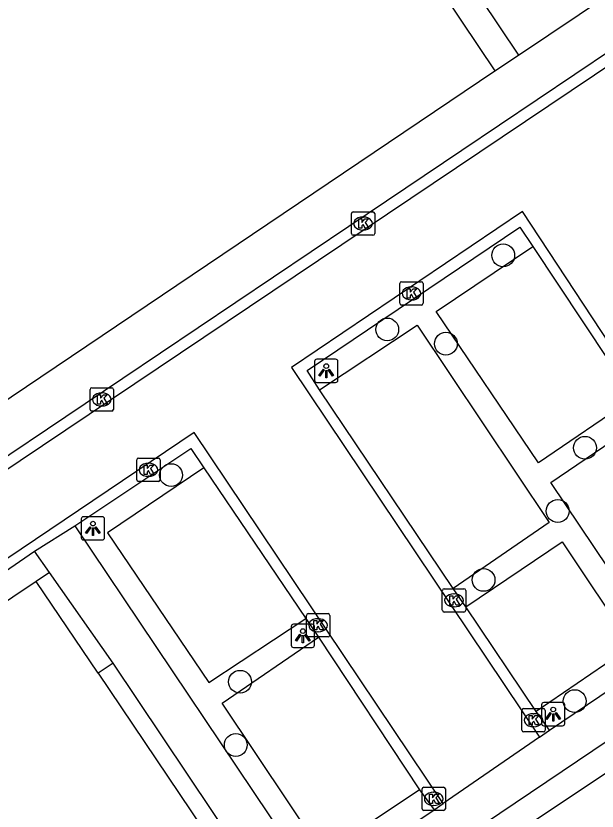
# Model space of a CAD drawing. Extents: x 158797 to 159887, y 384318 to 385255.
# Drawn here: x 159093.85 to 159118.77, y 384642.27 to 384676.36 of the extents above; entities that cross this region are included whole.
import ezdxf

# ---------------------------------------------------------------- set-up
doc = ezdxf.new("R2010")
doc.units = 0
for name, color, linetype in [('IMGEO_Boom', 7, 'Continuous'), ('IMGEO_Kolk', 7, 'Continuous'), ('IMGEO_Lichtpunt', 7, 'Continuous'), ('IMGEO_Pand', 7, 'Continuous'), ('IMGEO_Parkeervlak_open', 7, 'Continuous'), ('IMGEO_Rijbaan_lokaal_open', 7, 'Continuous'), ('IMGEO_Voetpad_halfverhard', 7, 'Continuous'), ('IMGEO_Voetpad_open', 7, 'Continuous')]:
    doc.layers.add(name, color=color, linetype=linetype)

msp = doc.modelspace()

# ---------------------------------------------------------------- linework, layer by layer
at = {"layer": 'IMGEO_Boom'}
for centre in [(159114.743, 384666.095), (159109.771, 384662.916), (159112.284, 384662.306), (159118.249, 384657.843), (159100.502, 384656.673), (159117.081, 384655.131), (159113.899, 384652.179), (159103.46, 384647.812), (159117.809, 384646.98), (159103.275, 384645.1)]:
    msp.add_circle(centre, 0.489, dxfattribs=at)
at = {"layer": 'IMGEO_Kolk'}
for p, q in [((159108.233, 384667.031), (159108.233, 384667.883)), ((159108.308, 384667.957), (159109.16, 384667.957)), ((159109.234, 384667.883), (159109.234, 384667.031)), ((159108.721, 384667.737), (159108.746, 384667.737)), ((159108.744, 384667.177), (159108.719, 384667.177)), ((159109.16, 384666.957), (159108.308, 384666.957)), ((159110.307, 384664.039), (159110.307, 384664.891)), ((159110.382, 384664.965), (159111.234, 384664.965)), ((159111.308, 384664.891), (159111.308, 384664.039)), ((159110.795, 384664.745), (159110.82, 384664.745)), ((159110.818, 384664.185), (159110.793, 384664.185)), ((159111.234, 384663.965), (159110.382, 384663.965)), ((159097.029, 384659.492), (159097.029, 384660.344)), ((159097.104, 384660.418), (159097.956, 384660.418)), ((159098.03, 384660.344), (159098.03, 384659.492)), ((159097.517, 384660.198), (159097.542, 384660.198)), ((159097.956, 384659.418), (159097.104, 384659.418)), ((159097.54, 384659.638), (159097.515, 384659.638)), ((159099.031, 384656.474), (159099.031, 384657.326)), ((159099.106, 384657.4), (159099.958, 384657.4)), ((159100.032, 384657.326), (159100.032, 384656.474)), ((159099.519, 384657.18), (159099.544, 384657.18)), ((159099.542, 384656.62), (159099.517, 384656.62)), ((159099.958, 384656.4), (159099.106, 384656.4)), ((159112.133, 384650.876), (159112.133, 384651.728)), ((159112.208, 384651.802), (159113.06, 384651.802)), ((159112.621, 384651.582), (159112.646, 384651.582)), ((159113.134, 384651.728), (159113.134, 384650.876)), ((159113.06, 384650.802), (159112.208, 384650.802)), ((159112.644, 384651.022), (159112.619, 384651.022)), ((159106.305, 384649.807), (159106.305, 384650.659)), ((159106.38, 384650.733), (159107.232, 384650.733)), ((159106.793, 384650.513), (159106.818, 384650.513)), ((159107.306, 384650.659), (159107.306, 384649.807)), ((159106.816, 384649.953), (159106.791, 384649.953)), ((159107.232, 384649.733), (159106.38, 384649.733)), ((159115.542, 384645.734), (159115.542, 384646.586)), ((159115.617, 384646.66), (159116.469, 384646.66)), ((159116.03, 384646.44), (159116.055, 384646.44)), ((159116.543, 384646.586), (159116.543, 384645.734)), ((159116.053, 384645.88), (159116.028, 384645.88)), ((159116.469, 384645.66), (159115.617, 384645.66)), ((159111.337, 384643.291), (159112.189, 384643.291)), ((159111.262, 384642.365), (159111.262, 384643.217)), ((159111.75, 384643.071), (159111.775, 384643.071)), ((159112.263, 384643.217), (159112.263, 384642.365)), ((159112.189, 384642.291), (159111.337, 384642.291)), ((159111.773, 384642.511), (159111.748, 384642.511))]:
    msp.add_line(p, q, dxfattribs=at)
for points in [[(159108.233, 384667.031), (159108.233, 384667.883)], [(159108.308, 384667.957), (159109.16, 384667.957)], [(159109.234, 384667.883), (159109.234, 384667.031)], [(159108.554, 384667.657), (159108.677, 384667.657), (159108.677, 384667.506), (159108.807, 384667.657), (159108.971, 384667.657), (159108.825, 384667.506), (159108.978, 384667.257), (159108.826, 384667.257), (159108.741, 384667.421), (159108.677, 384667.354), (159108.677, 384667.257), (159108.554, 384667.257), (159108.554, 384667.657)], [(159109.16, 384666.957), (159108.308, 384666.957)], [(159110.307, 384664.039), (159110.307, 384664.891)], [(159110.382, 384664.965), (159111.234, 384664.965)], [(159111.308, 384664.891), (159111.308, 384664.039)], [(159110.628, 384664.665), (159110.751, 384664.665), (159110.751, 384664.514), (159110.881, 384664.665), (159111.045, 384664.665), (159110.899, 384664.514), (159111.052, 384664.265), (159110.9, 384664.265), (159110.815, 384664.429), (159110.751, 384664.362), (159110.751, 384664.265), (159110.628, 384664.265), (159110.628, 384664.665)], [(159111.234, 384663.965), (159110.382, 384663.965)], [(159097.029, 384659.492), (159097.029, 384660.344)], [(159097.104, 384660.418), (159097.956, 384660.418)], [(159098.03, 384660.344), (159098.03, 384659.492)], [(159097.35, 384660.118), (159097.473, 384660.118), (159097.473, 384659.967), (159097.603, 384660.118), (159097.767, 384660.118), (159097.621, 384659.967), (159097.774, 384659.718), (159097.622, 384659.718), (159097.537, 384659.882), (159097.473, 384659.815), (159097.473, 384659.718), (159097.35, 384659.718), (159097.35, 384660.118)], [(159097.956, 384659.418), (159097.104, 384659.418)], [(159099.031, 384656.474), (159099.031, 384657.326)], [(159099.106, 384657.4), (159099.958, 384657.4)], [(159100.032, 384657.326), (159100.032, 384656.474)], [(159099.352, 384657.1), (159099.475, 384657.1), (159099.475, 384656.949), (159099.605, 384657.1), (159099.769, 384657.1), (159099.623, 384656.949), (159099.776, 384656.7), (159099.624, 384656.7), (159099.539, 384656.864), (159099.475, 384656.797), (159099.475, 384656.7), (159099.352, 384656.7), (159099.352, 384657.1)], [(159099.958, 384656.4), (159099.106, 384656.4)], [(159112.133, 384650.876), (159112.133, 384651.728)], [(159112.208, 384651.802), (159113.06, 384651.802)], [(159112.454, 384651.502), (159112.577, 384651.502), (159112.577, 384651.351), (159112.707, 384651.502), (159112.871, 384651.502), (159112.725, 384651.351), (159112.878, 384651.102), (159112.726, 384651.102), (159112.641, 384651.266), (159112.577, 384651.199), (159112.577, 384651.102), (159112.454, 384651.102), (159112.454, 384651.502)], [(159113.134, 384651.728), (159113.134, 384650.876)], [(159113.06, 384650.802), (159112.208, 384650.802)], [(159106.305, 384649.807), (159106.305, 384650.659)], [(159106.38, 384650.733), (159107.232, 384650.733)], [(159107.306, 384650.659), (159107.306, 384649.807)], [(159106.626, 384650.433), (159106.749, 384650.433), (159106.749, 384650.282), (159106.879, 384650.433), (159107.043, 384650.433), (159106.897, 384650.282), (159107.05, 384650.033), (159106.898, 384650.033), (159106.813, 384650.197), (159106.749, 384650.13), (159106.749, 384650.033), (159106.626, 384650.033), (159106.626, 384650.433)], [(159107.232, 384649.733), (159106.38, 384649.733)], [(159115.542, 384645.734), (159115.542, 384646.586)], [(159115.617, 384646.66), (159116.469, 384646.66)], [(159115.863, 384646.36), (159115.986, 384646.36), (159115.986, 384646.209), (159116.116, 384646.36), (159116.28, 384646.36), (159116.134, 384646.209), (159116.287, 384645.96), (159116.135, 384645.96), (159116.05, 384646.124), (159115.986, 384646.057), (159115.986, 384645.96), (159115.863, 384645.96), (159115.863, 384646.36)], [(159116.543, 384646.586), (159116.543, 384645.734)], [(159116.469, 384645.66), (159115.617, 384645.66)], [(159111.337, 384643.291), (159112.189, 384643.291)], [(159111.262, 384642.365), (159111.262, 384643.217)], [(159111.583, 384642.991), (159111.706, 384642.991), (159111.706, 384642.84), (159111.836, 384642.991), (159112, 384642.991), (159111.854, 384642.84), (159112.007, 384642.591), (159111.855, 384642.591), (159111.77, 384642.755), (159111.706, 384642.688), (159111.706, 384642.591), (159111.583, 384642.591), (159111.583, 384642.991)], [(159112.263, 384643.217), (159112.263, 384642.365)], [(159112.189, 384642.291), (159111.337, 384642.291)]]:
    msp.add_lwpolyline(points, dxfattribs=at)
for centre, start, end in [((159108.31, 384667.881), 91.552, 178.448), ((159108.31, 384667.881), 91.552, 178.448), ((159109.158, 384667.881), 1.552, 88.448), ((159109.158, 384667.881), 1.552, 88.448), ((159108.31, 384667.033), 181.552, 268.448), ((159108.31, 384667.033), 181.552, 268.448), ((159109.158, 384667.033), 271.552, 358.448), ((159109.158, 384667.033), 271.552, 358.448), ((159110.384, 384664.889), 91.552, 178.448), ((159110.384, 384664.889), 91.552, 178.448), ((159111.232, 384664.889), 1.552, 88.448), ((159111.232, 384664.889), 1.552, 88.448), ((159110.384, 384664.041), 181.552, 268.448), ((159110.384, 384664.041), 181.552, 268.448), ((159111.232, 384664.041), 271.552, 358.448), ((159111.232, 384664.041), 271.552, 358.448), ((159097.106, 384660.342), 91.552, 178.448), ((159097.106, 384660.342), 91.552, 178.448), ((159097.954, 384660.342), 1.552, 88.448), ((159097.954, 384660.342), 1.552, 88.448), ((159097.106, 384659.494), 181.552, 268.448), ((159097.106, 384659.494), 181.552, 268.448), ((159097.954, 384659.494), 271.552, 358.448), ((159097.954, 384659.494), 271.552, 358.448), ((159099.108, 384657.324), 91.552, 178.448), ((159099.108, 384657.324), 91.552, 178.448), ((159099.956, 384657.324), 1.552, 88.448), ((159099.956, 384657.324), 1.552, 88.448), ((159099.108, 384656.476), 181.552, 268.448), ((159099.108, 384656.476), 181.552, 268.448), ((159099.956, 384656.476), 271.552, 358.448), ((159099.956, 384656.476), 271.552, 358.448), ((159112.21, 384651.726), 91.552, 178.448), ((159112.21, 384651.726), 91.552, 178.448), ((159113.058, 384651.726), 1.552, 88.448), ((159113.058, 384651.726), 1.552, 88.448), ((159112.21, 384650.878), 181.552, 268.448), ((159112.21, 384650.878), 181.552, 268.448), ((159113.058, 384650.878), 271.552, 358.448), ((159113.058, 384650.878), 271.552, 358.448), ((159106.382, 384650.657), 91.552, 178.448), ((159106.382, 384650.657), 91.552, 178.448), ((159107.23, 384650.657), 1.552, 88.448), ((159107.23, 384650.657), 1.552, 88.448), ((159106.382, 384649.809), 181.552, 268.448), ((159106.382, 384649.809), 181.552, 268.448), ((159107.23, 384649.809), 271.552, 358.448), ((159107.23, 384649.809), 271.552, 358.448), ((159115.619, 384646.584), 91.552, 178.448), ((159115.619, 384646.584), 91.552, 178.448), ((159116.467, 384646.584), 1.552, 88.448), ((159116.467, 384646.584), 1.552, 88.448), ((159115.619, 384645.736), 181.552, 268.448), ((159115.619, 384645.736), 181.552, 268.448), ((159116.467, 384645.736), 271.552, 358.448), ((159116.467, 384645.736), 271.552, 358.448), ((159111.339, 384643.215), 91.552, 178.448), ((159111.339, 384643.215), 91.552, 178.448), ((159112.187, 384643.215), 1.552, 88.448), ((159112.187, 384643.215), 1.552, 88.448), ((159111.339, 384642.367), 181.552, 268.448), ((159111.339, 384642.367), 181.552, 268.448), ((159112.187, 384642.367), 271.552, 358.448), ((159112.187, 384642.367), 271.552, 358.448)]:
    msp.add_arc(centre, 0.0765, start, end, dxfattribs=at)
for centre, major_axis, ratio, start_param, end_param in [((159108.72, 384667.457), (-0.387, 0.002), 0.722429, 4.712389, 7.853982), ((159108.745, 384667.457), (-0.39, 0.002), 0.717154, 1.570796, 4.712389), ((159110.794, 384664.465), (-0.387, 0.002), 0.722429, 4.712389, 7.853982), ((159110.819, 384664.465), (-0.39, 0.002), 0.717154, 1.570796, 4.712389), ((159097.516, 384659.918), (-0.387, 0.002), 0.722429, 4.712389, 7.853982), ((159097.541, 384659.918), (-0.39, 0.002), 0.717154, 1.570796, 4.712389), ((159099.518, 384656.9), (-0.387, 0.002), 0.722429, 4.712389, 7.853982), ((159099.543, 384656.9), (-0.39, 0.002), 0.717154, 1.570796, 4.712389), ((159112.62, 384651.302), (-0.387, 0.002), 0.722429, 4.712389, 7.853982), ((159112.645, 384651.302), (-0.39, 0.002), 0.717154, 1.570796, 4.712389), ((159106.792, 384650.233), (-0.387, 0.002), 0.722429, 4.712389, 7.853982), ((159106.817, 384650.233), (-0.39, 0.002), 0.717154, 1.570796, 4.712389), ((159116.029, 384646.16), (-0.387, 0.002), 0.722429, 4.712389, 7.853982), ((159116.054, 384646.16), (-0.39, 0.002), 0.717154, 1.570796, 4.712389), ((159111.749, 384642.791), (-0.387, 0.002), 0.722429, 4.712389, 7.853982), ((159111.774, 384642.791), (-0.39, 0.002), 0.717154, 1.570796, 4.712389)]:
    msp.add_ellipse(centre, major_axis=major_axis, ratio=ratio, start_param=start_param, end_param=end_param, dxfattribs=at)
at = {"layer": 'IMGEO_Lichtpunt'}
for p, q in [((159106.657, 384661.547), (159106.657, 384660.74)), ((159106.657, 384661.547), (159106.657, 384660.74)), ((159107.559, 384661.642), (159106.751, 384661.642)), ((159107.559, 384661.642), (159106.751, 384661.642)), ((159107.653, 384660.74), (159107.653, 384661.547)), ((159107.653, 384660.74), (159107.653, 384661.547)), ((159106.751, 384660.646), (159107.559, 384660.646)), ((159106.751, 384660.646), (159107.559, 384660.646)), ((159097.555, 384654.888), (159096.747, 384654.888)), ((159097.555, 384654.888), (159096.747, 384654.888)), ((159096.653, 384654.793), (159096.653, 384653.986)), ((159096.653, 384654.793), (159096.653, 384653.986)), ((159097.649, 384653.986), (159097.649, 384654.793)), ((159097.649, 384653.986), (159097.649, 384654.793)), ((159096.747, 384653.892), (159097.555, 384653.892)), ((159096.747, 384653.892), (159097.555, 384653.892)), ((159105.654, 384650.185), (159105.654, 384649.378)), ((159105.654, 384650.185), (159105.654, 384649.378)), ((159106.556, 384650.28), (159105.748, 384650.28)), ((159106.556, 384650.28), (159105.748, 384650.28)), ((159106.65, 384649.378), (159106.65, 384650.185)), ((159106.65, 384649.378), (159106.65, 384650.185)), ((159105.748, 384649.284), (159106.556, 384649.284)), ((159105.748, 384649.284), (159106.556, 384649.284)), ((159116.388, 384646.825), (159116.388, 384646.018)), ((159116.388, 384646.825), (159116.388, 384646.018)), ((159117.29, 384646.92), (159116.482, 384646.92)), ((159117.29, 384646.92), (159116.482, 384646.92)), ((159117.384, 384646.018), (159117.384, 384646.825)), ((159117.384, 384646.018), (159117.384, 384646.825)), ((159116.482, 384645.924), (159117.29, 384645.924)), ((159116.482, 384645.924), (159117.29, 384645.924))]:
    msp.add_line(p, q, dxfattribs=at)
for points in [[(159107.031, 384661.211), (159107.07, 384661.183), (159106.882, 384660.921), (159106.844, 384660.948), (159107.031, 384661.211)], [(159107.133, 384661.163), (159107.18, 384661.163), (159107.18, 384660.841), (159107.133, 384660.841), (159107.133, 384661.163)], [(159107.243, 384661.183), (159107.281, 384661.21), (159107.468, 384660.948), (159107.429, 384660.92), (159107.243, 384661.183)], [(159097.027, 384654.457), (159097.066, 384654.429), (159096.878, 384654.167), (159096.84, 384654.194), (159097.027, 384654.457)], [(159097.129, 384654.409), (159097.176, 384654.409), (159097.176, 384654.087), (159097.129, 384654.087), (159097.129, 384654.409)], [(159097.239, 384654.429), (159097.277, 384654.456), (159097.464, 384654.194), (159097.425, 384654.166), (159097.239, 384654.429)], [(159106.028, 384649.849), (159106.067, 384649.821), (159105.879, 384649.559), (159105.841, 384649.586), (159106.028, 384649.849)], [(159106.13, 384649.801), (159106.177, 384649.801), (159106.177, 384649.479), (159106.13, 384649.479), (159106.13, 384649.801)], [(159106.24, 384649.821), (159106.278, 384649.848), (159106.465, 384649.586), (159106.426, 384649.558), (159106.24, 384649.821)], [(159116.762, 384646.489), (159116.801, 384646.461), (159116.613, 384646.199), (159116.575, 384646.226), (159116.762, 384646.489)], [(159116.864, 384646.441), (159116.911, 384646.441), (159116.911, 384646.119), (159116.864, 384646.119), (159116.864, 384646.441)], [(159116.974, 384646.461), (159117.012, 384646.488), (159117.199, 384646.226), (159117.16, 384646.198), (159116.974, 384646.461)]]:
    msp.add_lwpolyline(points, dxfattribs=at)
for centre in [(159107.156, 384661.345), (159097.152, 384654.591), (159106.153, 384649.983), (159116.887, 384646.623)]:
    msp.add_circle(centre, 0.0994, dxfattribs=at)
for centre, start, end in [((159106.751, 384661.547), 90, 180), ((159106.751, 384661.547), 90, 180), ((159107.559, 384661.547), 0, 90), ((159107.559, 384661.547), 0, 90), ((159106.751, 384660.74), 180, 270), ((159106.751, 384660.74), 180, 270), ((159107.559, 384660.74), 270, 0), ((159107.559, 384660.74), 270, 360), ((159096.747, 384654.793), 90, 180), ((159096.747, 384654.793), 90, 180), ((159097.555, 384654.793), 0, 90), ((159097.555, 384654.793), 0, 90), ((159096.747, 384653.986), 180, 270), ((159096.747, 384653.986), 180, 270), ((159097.555, 384653.986), 270, 0), ((159097.555, 384653.986), 270, 360), ((159105.748, 384650.185), 90, 180), ((159105.748, 384650.185), 90, 180), ((159106.556, 384650.185), 0, 90), ((159106.556, 384650.185), 0, 90), ((159105.748, 384649.378), 180, 270), ((159105.748, 384649.378), 180, 270), ((159106.556, 384649.378), 270, 0), ((159106.556, 384649.378), 270, 360), ((159116.482, 384646.825), 90, 180), ((159116.482, 384646.825), 90, 180), ((159117.29, 384646.825), 0, 90), ((159117.29, 384646.825), 0, 90), ((159116.482, 384646.018), 180, 270), ((159116.482, 384646.018), 180, 270), ((159117.29, 384646.018), 270, 0), ((159117.29, 384646.018), 270, 360)]:
    msp.add_arc(centre, 0.0946, start, end, dxfattribs=at)
at = {"layer": 'IMGEO_Pand'}
for points in [[(159139.092, 384649.275), (159135.451, 384654.745), (159110.182, 384637.924), (159118.838, 384624.921)], [(159094.723, 384652.11), (159086.741, 384646.77)], [(159097.374, 384648.178), (159094.723, 384652.11)], [(159097.374, 384648.178), (159101.854, 384641.533)]]:
    msp.add_lwpolyline(points, dxfattribs=at)
at = {"layer": 'IMGEO_Parkeervlak_open'}
for points in [[(159120.327, 384659.978), (159116.258, 384657.194), (159111.875, 384663.683), (159116.016, 384666.475)], [(159106.872, 384660.324), (159111.048, 384663.099), (159116.72, 384654.645), (159112.598, 384651.807)], [(159125.255, 384652.689), (159121.114, 384649.907), (159116.78, 384656.351), (159120.93, 384659.167)], [(159101.913, 384656.989), (159097.779, 384654.19), (159102.123, 384647.774), (159106.275, 384650.526)], [(159113.143, 384651.018), (159117.273, 384653.813), (159120.263, 384649.331), (159116.153, 384646.532)], [(159111.159, 384643.182), (159107.026, 384640.418), (159102.694, 384646.893), (159106.828, 384649.729)]]:
    msp.add_lwpolyline(points, dxfattribs=at)
at = {"layer": 'IMGEO_Rijbaan_lokaal_open'}
for points in [[(159115.398, 384674.683), (159123.154, 384679.895)], [(159124.574, 384677.811), (159084.148, 384650.648), (159083.889, 384651.05), (159124.276, 384678.229)], [(159114.386, 384674.002), (159115.398, 384674.683)], [(159092.976, 384659.587), (159114.386, 384674.002)], [(159126.067, 384652.043), (159115.57, 384667.981), (159105.668, 384661.285), (159116.293, 384645.434)], [(159106.872, 384660.324), (159106.342, 384661.154), (159115.455, 384667.3), (159116.016, 384666.475)], [(159116.016, 384666.475), (159120.327, 384659.978)], [(159112.598, 384651.807), (159106.872, 384660.324)], [(159112.174, 384642.595), (159101.495, 384658.503), (159086.028, 384648.086), (159086.296, 384647.672)], [(159096.373, 384654.502), (159101.349, 384657.816), (159101.913, 384656.989)], [(159101.913, 384656.989), (159106.275, 384650.526)], [(159094.647, 384653.405), (159096.373, 384654.502)], [(159086.296, 384647.672), (159094.647, 384653.405)], [(159113.143, 384651.018), (159112.598, 384651.807)], [(159116.153, 384646.532), (159113.143, 384651.018)], [(159106.275, 384650.526), (159106.828, 384649.729)], [(159106.828, 384649.729), (159111.159, 384643.182)], [(159116.728, 384645.734), (159116.153, 384646.532)], [(159116.293, 384645.434), (159116.728, 384645.734)], [(159116.293, 384645.434), (159112.174, 384642.595)], [(159111.159, 384643.182), (159111.78, 384642.323)], [(159111.78, 384642.323), (159112.174, 384642.595)]]:
    msp.add_lwpolyline(points, dxfattribs=at)
at = {"layer": 'IMGEO_Voetpad_halfverhard'}
for points in [[(159108.91, 384684.374), (159115.398, 384674.683)], [(159107.906, 384683.665), (159114.386, 384674.002)]]:
    msp.add_lwpolyline(points, dxfattribs=at)
at = {"layer": 'IMGEO_Voetpad_open'}
for points in [[(159141.021, 384650.58), (159140.693, 384651.069), (159138.492, 384654.363), (159137.276, 384656.161), (159136.677, 384657.042), (159107.897, 384637.647)], [(159096.373, 384654.502), (159106.798, 384638.971), (159111.78, 384642.323)], [(159095.283, 384652.499), (159094.647, 384653.405)], [(159095.283, 384652.499), (159094.723, 384652.11)], [(159098.017, 384648.608), (159095.283, 384652.499)], [(159116.728, 384645.734), (159125.846, 384651.898)], [(159098.017, 384648.608), (159097.374, 384648.178)], [(159106.149, 384636.469), (159104.422, 384639.047), (159098.017, 384648.608)]]:
    msp.add_lwpolyline(points, dxfattribs=at)

doc.saveas('drawing.dxf')
